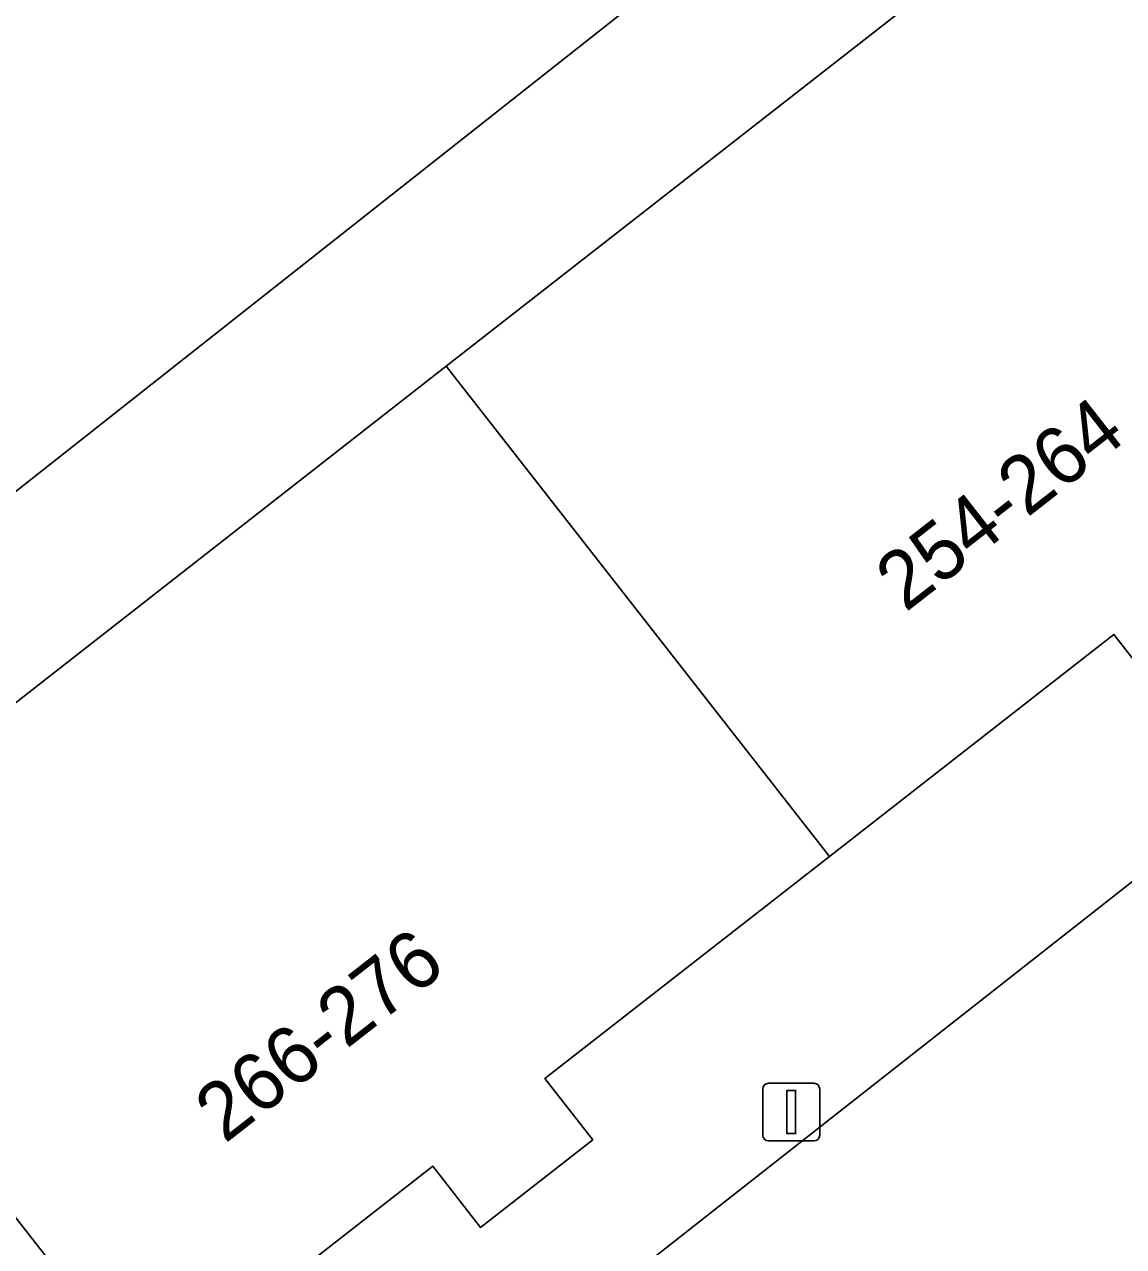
# Model space of a CAD drawing. Extents: x 159217 to 160349, y 381246 to 382172.
# Drawn here: x 159745.47 to 159764.54, y 381724.58 to 381745.8 of the extents above; entities that cross this region are included whole.
import ezdxf

# ---------------------------------------------------------------- set-up
doc = ezdxf.new("R2010")
doc.units = 0
for name, color, linetype in [('IMGEO_Groenvoorziening', 7, 'Continuous'), ('IMGEO_Lichtmast', 7, 'Continuous'), ('IMGEO_Pand', 7, 'Continuous'), ('IMGEO_Pand_nummerreeks', 7, 'Continuous'), ('IMGEO_Rijbaan_lokaal_open', 7, 'Continuous'), ('IMGEO_Voetpad_open', 7, 'Continuous')]:
    doc.layers.add(name, color=color, linetype=linetype)

msp = doc.modelspace()

# ---------------------------------------------------------------- linework, layer by layer
at = {"layer": 'IMGEO_Groenvoorziening'}
for points in [[(159731.935, 381727.131), (159760.899, 381750), (159770.053, 381757.228), (159766.379, 381776.207), (159742.186, 381750), (159724.688, 381731.045)], [(159770.053, 381757.228), (159760.899, 381750), (159731.935, 381727.131), (159733.665, 381724.918), (159740.974, 381730.631), (159752.784, 381739.863), (159764.59, 381749.091), (159765.753, 381750), (159774.065, 381756.497)]]:
    msp.add_lwpolyline(points, close=True, dxfattribs=at)
at = {"layer": 'IMGEO_Lichtmast'}
for p, q in [((159758.279, 381726.515), (159758.279, 381727.315)), ((159758.279, 381727.315), (159758.279, 381726.515)), ((159758.379, 381727.415), (159759.169, 381727.415)), ((159759.169, 381727.415), (159758.379, 381727.415)), ((159759.269, 381727.315), (159759.269, 381726.515)), ((159759.269, 381726.515), (159759.269, 381727.315)), ((159759.169, 381726.415), (159758.379, 381726.415)), ((159758.379, 381726.415), (159759.169, 381726.415))]:
    msp.add_line(p, q, dxfattribs=at)
msp.add_lwpolyline([(159758.699, 381727.29), (159758.849, 381727.29), (159758.849, 381726.54), (159758.699, 381726.54), (159758.699, 381727.29)], dxfattribs=at)
for centre, start, end in [((159758.379, 381727.315), 90, 180), ((159758.379, 381727.315), 90, 180), ((159759.169, 381727.315), 0, 90), ((159759.169, 381727.315), 360, 90), ((159758.379, 381726.515), 180, 270), ((159758.379, 381726.515), 180, 270), ((159759.169, 381726.515), 270, 0), ((159759.169, 381726.515), 270, 0)]:
    msp.add_arc(centre, 0.1, start, end, dxfattribs=at)
at = {"layer": 'IMGEO_Pand'}
for points in [[(159771.247, 381740.574), (159764.59, 381749.091), (159752.784, 381739.863), (159759.437, 381731.352), (159764.374, 381735.208), (159765.205, 381734.144), (159767.152, 381735.664), (159766.321, 381736.727)], [(159759.437, 381731.352), (159752.784, 381739.863), (159740.974, 381730.631), (159747.622, 381722.127), (159752.552, 381725.976), (159753.383, 381724.912), (159755.33, 381726.432), (159754.499, 381727.496)], [(159740.974, 381730.631), (159733.665, 381724.918), (159728.993, 381721.266), (159735.632, 381712.764), (159740.745, 381716.757), (159741.576, 381715.693), (159743.523, 381717.213), (159742.692, 381718.277), (159747.622, 381722.127)]]:
    msp.add_lwpolyline(points, close=True, dxfattribs=at)
at = {"layer": 'IMGEO_Rijbaan_lokaal_open'}
msp.add_lwpolyline([(159783.681, 381731.894), (159784.623, 381731.018), (159811.611, 381705.948), (159812.51, 381705.113), (159813.96, 381703.766), (159817.766, 381707.849), (159800.529, 381723.867), (159783.951, 381739.242), (159783.362, 381739.605), (159782.742, 381739.914), (159782.098, 381740.167), (159781.433, 381740.361), (159780.754, 381740.494), (159780.065, 381740.567), (159779.373, 381740.578), (159778.683, 381740.527), (159777.999, 381740.414), (159777.329, 381740.241), (159776.677, 381740.008), (159776.048, 381739.719), (159775.451, 381739.376), (159738.75, 381710.527)], dxfattribs=at)
at = {"layer": 'IMGEO_Voetpad_open'}
for points in [[(159778.12, 381745.941), (159778.951, 381744.877), (159777.004, 381743.357), (159776.173, 381744.421), (159771.247, 381740.574), (159766.321, 381736.727), (159767.152, 381735.664), (159765.205, 381734.144), (159764.374, 381735.208), (159759.437, 381731.352), (159754.499, 381727.496), (159755.33, 381726.432), (159753.383, 381724.912), (159752.552, 381725.976), (159747.622, 381722.127), (159742.692, 381718.277)], [(159738.75, 381710.527), (159775.451, 381739.376), (159776.048, 381739.719), (159776.677, 381740.008), (159777.329, 381740.241), (159777.999, 381740.414), (159778.683, 381740.527), (159779.373, 381740.578), (159780.065, 381740.567), (159780.754, 381740.494), (159781.433, 381740.361), (159782.098, 381740.167), (159782.742, 381739.914), (159783.362, 381739.605), (159783.951, 381739.242), (159800.529, 381723.867)]]:
    msp.add_lwpolyline(points, dxfattribs=at)

# ---------------------------------------------------------------- texts
at = {"layer": 'IMGEO_Pand_nummerreeks'}
for s, rotation, p in [('254-264', 37.9838, (159760.757, 381735.58)), ('266-276', 37.9849, (159748.944, 381726.356))]:
    msp.add_text(s, height=1, rotation=rotation, dxfattribs=at).set_placement(p)

doc.saveas('drawing.dxf')
